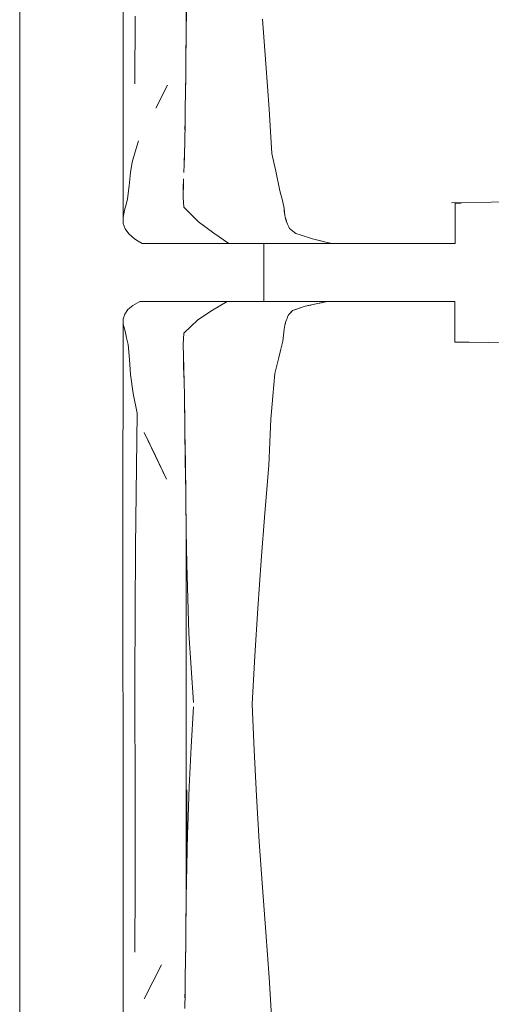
# Model space of a CAD drawing. Header units: millimetres. Extents: x -261 to 187, y -214 to 106.
# Tile 872 of 1056: x -198.355 to -198.029, y 10.433 to 11.115. Entities that reach past the tile are written whole.
import ezdxf

# ---------------------------------------------------------------- set-up
doc = ezdxf.new("R2010")
doc.units = ezdxf.units.MM
doc.header["$LTSCALE"] = 0.005
doc.header["$MEASUREMENT"] = 0
doc.layers.add('IFC-Elemento de mobília-Contorno', color=9, linetype='Continuous', lineweight=5)
doc.layers.add('IFC-Laje-Contorno', color=9, linetype='Continuous', lineweight=5)

msp = doc.modelspace()

# ---------------------------------------------------------------- linework, layer by layer
at = {"layer": 'IFC-Elemento de mobília-Contorno', "lineweight": 5}
for p, q in [((-198.24019, 11.10294), (-198.24019, 11.36408)), ((-198.28391, 11.14537), (-198.28383, 10.97774)), ((-198.24013, 11.10827), (-198.23988, 11.12974)), ((-198.27582, 11.07026), (-198.2754, 11.11707)), ((-198.1875, 11.11513), (-198.18509, 11.08423)), ((-198.2404, 11.08623), (-198.24013, 11.10827)), ((-198.24039, 11.08688), (-198.24019, 11.10294)), ((-198.24052, 11.07662), (-198.24039, 11.08688)), ((-198.24044, 11.08273), (-198.2404, 11.08623)), ((-198.18509, 11.08423), (-198.18283, 11.05273)), ((-198.24067, 11.06482), (-198.24052, 11.07662)), ((-198.24066, 11.06511), (-198.24055, 11.07446)), ((-198.26122, 11.05357), (-198.25324, 11.06928)), ((-198.25723, 11.06142), (-198.25324, 11.06928)), ((-198.24083, 11.05302), (-198.24067, 11.06482)), ((-198.24075, 11.05914), (-198.24066, 11.06511)), ((-198.26122, 11.05357), (-198.25723, 11.06142)), ((-198.24101, 11.04211), (-198.24083, 11.05302)), ((-198.24096, 11.04423), (-198.24087, 11.05058)), ((-198.18283, 11.05273), (-198.1819, 11.0374)), ((-198.24107, 11.03856), (-198.24096, 11.04423)), ((-198.24119, 11.03119), (-198.24101, 11.04211)), ((-198.1819, 11.0374), (-198.18096, 11.02208)), ((-198.27559, 11.02331), (-198.27309, 11.03081)), ((-198.24149, 11.02005), (-198.24119, 11.03119)), ((-198.27747, 11.016), (-198.27559, 11.02331)), ((-198.24163, 11.01499), (-198.24136, 11.02355)), ((-198.24136, 11.02355), (-198.24126, 11.02856)), ((-198.2418, 11.0089), (-198.24149, 11.02005)), ((-198.18096, 11.02208), (-198.17963, 11.01592)), ((-198.27864, 11.00889), (-198.27747, 11.016)), ((-198.17963, 11.01592), (-198.1783, 11.00975)), ((-198.1783, 11.00975), (-198.17563, 10.99742)), ((-198.27967, 10.99979), (-198.27864, 11.00889)), ((-198.24219, 10.99816), (-198.24197, 11.00464)), ((-198.2807, 10.99069), (-198.27967, 10.99979)), ((-198.24241, 10.99168), (-198.24219, 10.99816)), ((-198.2424, 10.99292), (-198.2421, 11.00091)), ((-198.2421, 11.00091), (-198.24204, 11.00239)), ((-198.17563, 10.99742), (-198.1749, 10.99438)), ((-198.28174, 10.98676), (-198.2807, 10.99069)), ((-198.24241, 10.99168), (-198.24184, 10.98496)), ((-198.2424, 10.99292), (-198.24238, 10.99263)), ((-198.1749, 10.99438), (-198.17417, 10.99135)), ((-198.17417, 10.99135), (-198.17343, 10.98832)), ((-198.28383, 10.97774), (-198.28278, 10.98283)), ((-198.28278, 10.98283), (-198.28174, 10.98676)), ((-198.24184, 10.98496), (-198.23174, 10.9747)), ((-198.24184, 10.98496), (-198.23679, 10.97983)), ((-198.17343, 10.98832), (-198.1727, 10.98528)), ((-198.1727, 10.98528), (-198.17253, 10.98379)), ((-198.17253, 10.98379), (-198.17236, 10.98229)), ((-198.17253, 10.98379), (-198.17203, 10.97931)), ((-198.17253, 10.98379), (-198.1722, 10.9808)), ((-198.17236, 10.98229), (-198.1722, 10.9808)), ((-198.05669, 10.98794), (-198.02925, 10.98835)), ((-198.05424, 10.98774), (-198.05206, 10.98774)), ((-198.05424, 10.97294), (-198.05424, 10.98774)), ((-198.05206, 10.98774), (-198.05007, 10.98774)), ((-198.02925, 10.98835), (-198.01573, 10.9886)), ((-198.28383, 10.97774), (-198.28369, 10.97364)), ((-198.23679, 10.97983), (-198.23174, 10.9747)), ((-198.1722, 10.9808), (-198.17203, 10.97931)), ((-198.17203, 10.97931), (-198.17169, 10.97805)), ((-198.17169, 10.97805), (-198.17101, 10.97554)), ((-198.17169, 10.97805), (-198.17135, 10.9768)), ((-198.17135, 10.9768), (-198.17067, 10.97428)), ((-198.17101, 10.97554), (-198.17067, 10.97428)), ((-198.28369, 10.97364), (-198.28231, 10.96992)), ((-198.28231, 10.96992), (-198.27982, 10.96637)), ((-198.23174, 10.9747), (-198.2212, 10.96685)), ((-198.17067, 10.97428), (-198.17018, 10.97325)), ((-198.17018, 10.97325), (-198.16969, 10.97223)), ((-198.17018, 10.97325), (-198.1692, 10.9712)), ((-198.1692, 10.9712), (-198.16871, 10.97017)), ((-198.16871, 10.97017), (-198.1676, 10.96927)), ((-198.1676, 10.96927), (-198.1665, 10.96838)), ((-198.05424, 10.95969), (-198.05424, 10.97294)), ((-198.27982, 10.96637), (-198.27599, 10.96297)), ((-198.27599, 10.96297), (-198.27333, 10.96133)), ((-198.2212, 10.96685), (-198.2107, 10.95969)), ((-198.1665, 10.96838), (-198.16539, 10.96748)), ((-198.1665, 10.96838), (-198.16428, 10.96658)), ((-198.16539, 10.96748), (-198.16428, 10.96658)), ((-198.16428, 10.96658), (-198.16143, 10.9657)), ((-198.16143, 10.9657), (-198.15858, 10.96482)), ((-198.15858, 10.96482), (-198.15573, 10.96394)), ((-198.15573, 10.96394), (-198.15288, 10.96306)), ((-198.15288, 10.96306), (-198.14274, 10.96053)), ((-198.15288, 10.96306), (-198.14612, 10.96138)), ((-198.27333, 10.96133), (-198.27067, 10.95969)), ((-198.27067, 10.95969), (-198.2107, 10.95969)), ((-198.2107, 10.95969), (-198.16942, 10.95969)), ((-198.18647, 10.91962), (-198.18647, 10.95969)), ((-198.16942, 10.95969), (-198.13936, 10.95969)), ((-198.14612, 10.96138), (-198.14274, 10.96053)), ((-198.14274, 10.96053), (-198.13936, 10.95969)), ((-198.13936, 10.95969), (-198.13738, 10.95969)), ((-198.13738, 10.95969), (-198.13543, 10.95969)), ((-198.13543, 10.95969), (-198.1335, 10.95969)), ((-198.1335, 10.95969), (-198.13158, 10.95969)), ((-198.13158, 10.95969), (-198.12966, 10.95969)), ((-198.12966, 10.95969), (-198.12774, 10.95969)), ((-198.12774, 10.95969), (-198.12581, 10.95969)), ((-198.12581, 10.95969), (-198.12386, 10.95969)), ((-198.12386, 10.95969), (-198.12188, 10.95969)), ((-198.12188, 10.95969), (-198.11987, 10.95969)), ((-198.11987, 10.95969), (-198.11781, 10.95969)), ((-198.11781, 10.95969), (-198.1157, 10.95969)), ((-198.1157, 10.95969), (-198.11355, 10.95969)), ((-198.11355, 10.95969), (-198.11136, 10.95969)), ((-198.11136, 10.95969), (-198.10916, 10.95969)), ((-198.10916, 10.95969), (-198.10698, 10.95969)), ((-198.10698, 10.95969), (-198.10483, 10.95969)), ((-198.10483, 10.95969), (-198.10272, 10.95969)), ((-198.10272, 10.95969), (-198.10069, 10.95969)), ((-198.10069, 10.95969), (-198.09875, 10.95969)), ((-198.09875, 10.95969), (-198.09692, 10.95969)), ((-198.09692, 10.95969), (-198.09519, 10.95969)), ((-198.09519, 10.95969), (-198.09353, 10.95969)), ((-198.09353, 10.95969), (-198.0919, 10.95969)), ((-198.0919, 10.95969), (-198.09028, 10.95969)), ((-198.09028, 10.95969), (-198.08863, 10.95969)), ((-198.08863, 10.95969), (-198.08691, 10.95969)), ((-198.08691, 10.95969), (-198.0851, 10.95969)), ((-198.0851, 10.95969), (-198.08316, 10.95969)), ((-198.08316, 10.95969), (-198.08108, 10.95969)), ((-198.08108, 10.95969), (-198.0789, 10.95969)), ((-198.0789, 10.95969), (-198.07661, 10.95969)), ((-198.07661, 10.95969), (-198.07423, 10.95969)), ((-198.07423, 10.95969), (-198.07178, 10.95969)), ((-198.07178, 10.95969), (-198.06927, 10.95969)), ((-198.06927, 10.95969), (-198.06672, 10.95969)), ((-198.06672, 10.95969), (-198.06413, 10.95969)), ((-198.06413, 10.95969), (-198.06155, 10.95969)), ((-198.06155, 10.95969), (-198.05902, 10.95969)), ((-198.05902, 10.95969), (-198.05657, 10.95969)), ((-198.05657, 10.95969), (-198.05424, 10.95969)), ((-198.28268, 10.91092), (-198.28049, 10.91396)), ((-198.28049, 10.91396), (-198.27709, 10.91683)), ((-198.27709, 10.91683), (-198.27223, 10.91962)), ((-198.27223, 10.91962), (-198.21198, 10.91962)), ((-198.22208, 10.91368), (-198.21198, 10.91962)), ((-198.21198, 10.91962), (-198.14282, 10.91962)), ((-198.19672, 10.91962), (-198.18647, 10.91962)), ((-198.16663, 10.91344), (-198.15785, 10.91628)), ((-198.16663, 10.91344), (-198.16443, 10.91415)), ((-198.16443, 10.91415), (-198.16005, 10.91558)), ((-198.16005, 10.91558), (-198.15785, 10.91628)), ((-198.15785, 10.91628), (-198.14282, 10.91962)), ((-198.15785, 10.91628), (-198.15034, 10.91795)), ((-198.15785, 10.91628), (-198.1541, 10.91712)), ((-198.15034, 10.91795), (-198.14282, 10.91962)), ((-198.15034, 10.91795), (-198.14658, 10.91878)), ((-198.14658, 10.91878), (-198.14282, 10.91962)), ((-198.14452, 10.91962), (-198.14151, 10.91962)), ((-198.14282, 10.91962), (-198.14085, 10.91962)), ((-198.14151, 10.91962), (-198.13869, 10.91962)), ((-198.14085, 10.91962), (-198.13887, 10.91962)), ((-198.13887, 10.91962), (-198.13691, 10.91962)), ((-198.13691, 10.91962), (-198.13498, 10.91962)), ((-198.13498, 10.91962), (-198.13306, 10.91962)), ((-198.13306, 10.91962), (-198.13115, 10.91962)), ((-198.13115, 10.91962), (-198.12925, 10.91962)), ((-198.12925, 10.91962), (-198.12734, 10.91962)), ((-198.12734, 10.91962), (-198.12542, 10.91962)), ((-198.12542, 10.91962), (-198.12348, 10.91962)), ((-198.12348, 10.91962), (-198.12151, 10.91962)), ((-198.12151, 10.91962), (-198.11951, 10.91962)), ((-198.11951, 10.91962), (-198.11746, 10.91962)), ((-198.11746, 10.91962), (-198.11536, 10.91962)), ((-198.11536, 10.91962), (-198.11321, 10.91962)), ((-198.11321, 10.91962), (-198.11104, 10.91962)), ((-198.11104, 10.91962), (-198.10886, 10.91962)), ((-198.10886, 10.91962), (-198.10669, 10.91962)), ((-198.10669, 10.91962), (-198.10456, 10.91962)), ((-198.10456, 10.91962), (-198.10248, 10.91962)), ((-198.10248, 10.91962), (-198.10047, 10.91962)), ((-198.10047, 10.91962), (-198.09856, 10.91962)), ((-198.09856, 10.91962), (-198.09675, 10.91962)), ((-198.09675, 10.91962), (-198.09504, 10.91962)), ((-198.09504, 10.91962), (-198.09339, 10.91962)), ((-198.09339, 10.91962), (-198.09179, 10.91962)), ((-198.09179, 10.91962), (-198.09017, 10.91962)), ((-198.09017, 10.91962), (-198.08853, 10.91962)), ((-198.08853, 10.91962), (-198.08682, 10.91962)), ((-198.08682, 10.91962), (-198.08501, 10.91962)), ((-198.08501, 10.91962), (-198.08308, 10.91962)), ((-198.08308, 10.91962), (-198.08102, 10.91962)), ((-198.08102, 10.91962), (-198.07885, 10.91962)), ((-198.07885, 10.91962), (-198.07657, 10.91962)), ((-198.07657, 10.91962), (-198.07422, 10.91962)), ((-198.07422, 10.91962), (-198.07178, 10.91962)), ((-198.07178, 10.91962), (-198.06929, 10.91962)), ((-198.06929, 10.91962), (-198.06675, 10.91962)), ((-198.06675, 10.91962), (-198.06419, 10.91962)), ((-198.06419, 10.91962), (-198.06163, 10.91962)), ((-198.06163, 10.91962), (-198.05911, 10.91962)), ((-198.05911, 10.91962), (-198.05667, 10.91962)), ((-198.05667, 10.91962), (-198.05435, 10.91962)), ((-198.05435, 10.90636), (-198.05435, 10.91962)), ((-198.28393, 10.75416), (-198.28382, 10.9076)), ((-198.28382, 10.9076), (-198.28268, 10.91092)), ((-198.28382, 10.9076), (-198.28374, 10.9039)), ((-198.23223, 10.90701), (-198.22208, 10.91368)), ((-198.17092, 10.90683), (-198.17049, 10.90786)), ((-198.17049, 10.90786), (-198.17006, 10.90888)), ((-198.17006, 10.90888), (-198.16962, 10.9099)), ((-198.16962, 10.9099), (-198.16888, 10.91079)), ((-198.16888, 10.91079), (-198.16663, 10.91344)), ((-198.16888, 10.91079), (-198.16813, 10.91167)), ((-198.16813, 10.91167), (-198.16738, 10.91256)), ((-198.16738, 10.91256), (-198.16663, 10.91344)), ((-198.28374, 10.9039), (-198.28253, 10.89904)), ((-198.24184, 10.89776), (-198.23704, 10.90239)), ((-198.23704, 10.90239), (-198.23223, 10.90701)), ((-198.17268, 10.8984), (-198.17246, 10.9005)), ((-198.17246, 10.9005), (-198.17191, 10.90316)), ((-198.17246, 10.9005), (-198.17218, 10.90183)), ((-198.17218, 10.90183), (-198.17191, 10.90316)), ((-198.17191, 10.90316), (-198.17136, 10.90581)), ((-198.17191, 10.90316), (-198.17163, 10.90449)), ((-198.17136, 10.90581), (-198.17092, 10.90683)), ((-198.05435, 10.89156), (-198.05435, 10.90636)), ((-198.28253, 10.89904), (-198.28147, 10.89447)), ((-198.28147, 10.89447), (-198.2804, 10.88989)), ((-198.24241, 10.88994), (-198.24212, 10.89385)), ((-198.2424, 10.88978), (-198.24212, 10.89377)), ((-198.24212, 10.89385), (-198.24184, 10.89776)), ((-198.24212, 10.89377), (-198.24184, 10.89776)), ((-198.17334, 10.89209), (-198.17312, 10.8942)), ((-198.17312, 10.8942), (-198.1729, 10.8963)), ((-198.1729, 10.8963), (-198.17268, 10.8984)), ((-198.2804, 10.88989), (-198.27952, 10.87942)), ((-198.2424, 10.88978), (-198.24194, 10.87371)), ((-198.2424, 10.88978), (-198.24217, 10.88175)), ((-198.17473, 10.8865), (-198.17334, 10.89209)), ((-198.05435, 10.89156), (-198.05216, 10.89156)), ((-198.05435, 10.89151), (-198.04457, 10.89136)), ((-198.05216, 10.89156), (-198.05017, 10.89156)), ((-198.04457, 10.89136), (-198.03098, 10.89116)), ((-198.03098, 10.89116), (-198.01765, 10.89091)), ((-198.24218, 10.88214), (-198.24196, 10.87434)), ((-198.17751, 10.87532), (-198.17612, 10.88091)), ((-198.17612, 10.88091), (-198.17473, 10.8865)), ((-198.27952, 10.87942), (-198.27864, 10.86895)), ((-198.24205, 10.87749), (-198.24194, 10.87371)), ((-198.24196, 10.87434), (-198.24171, 10.86415)), ((-198.24194, 10.87371), (-198.24168, 10.86291)), ((-198.17889, 10.86973), (-198.17751, 10.87532)), ((-198.27864, 10.86895), (-198.27696, 10.85587)), ((-198.18028, 10.85399), (-198.17889, 10.86973)), ((-198.24171, 10.86415), (-198.24146, 10.85396)), ((-198.27696, 10.85587), (-198.27418, 10.84221)), ((-198.24146, 10.85396), (-198.24109, 10.83082)), ((-198.24144, 10.8527), (-198.24143, 10.85211)), ((-198.18166, 10.83824), (-198.18028, 10.85399)), ((-198.24143, 10.85211), (-198.24119, 10.83728)), ((-198.27532, 10.74971), (-198.27418, 10.84221)), ((-198.18241, 10.8222), (-198.18166, 10.83824)), ((-198.2692, 10.82893), (-198.25389, 10.79663)), ((-198.2692, 10.82893), (-198.26155, 10.81278)), ((-198.24109, 10.83082), (-198.24081, 10.80997)), ((-198.24108, 10.82997), (-198.24107, 10.82962)), ((-198.24107, 10.82962), (-198.24078, 10.80762)), ((-198.18316, 10.80616), (-198.18241, 10.8222)), ((-198.26155, 10.81278), (-198.25389, 10.79663)), ((-198.24081, 10.80997), (-198.24066, 10.79863)), ((-198.24078, 10.80762), (-198.24047, 10.78448)), ((-198.18572, 10.77317), (-198.18316, 10.80616)), ((-198.24066, 10.79863), (-198.24051, 10.78729)), ((-198.24051, 10.78729), (-198.24045, 10.78272)), ((-198.24047, 10.78448), (-198.24017, 10.76085)), ((-198.24042, 10.78014), (-198.24019, 10.76292)), ((-198.18836, 10.74036), (-198.18572, 10.77317)), ((-198.24019, 10.5018), (-198.24019, 10.76292)), ((-198.24017, 10.76085), (-198.23988, 10.7377)), ((-198.28393, 10.75416), (-198.28391, 10.54422)), ((-198.27562, 10.65733), (-198.27532, 10.74971)), ((-198.23988, 10.7377), (-198.23835, 10.69004)), ((-198.19074, 10.70709), (-198.18836, 10.74036)), ((-198.19267, 10.67422), (-198.19074, 10.70709)), ((-198.23835, 10.69004), (-198.23527, 10.64204)), ((-198.19447, 10.64074), (-198.19267, 10.67422)), ((-198.27562, 10.65733), (-198.27542, 10.56919)), ((-198.23675, 10.61127), (-198.23527, 10.63892)), ((-198.19447, 10.64074), (-198.1931, 10.6089)), ((-198.23822, 10.58362), (-198.23675, 10.61127)), ((-198.1931, 10.6089), (-198.19167, 10.57737)), ((-198.23988, 10.5286), (-198.23988, 10.58145)), ((-198.23905, 10.55611), (-198.23822, 10.58362)), ((-198.19167, 10.57737), (-198.18969, 10.54551)), ((-198.27542, 10.56919), (-198.2754, 10.51592)), ((-198.2392, 10.55131), (-198.23905, 10.55611)), ((-198.23988, 10.5286), (-198.2392, 10.55131)), ((-198.28391, 10.54422), (-198.28383, 10.3766)), ((-198.18969, 10.54551), (-198.1875, 10.51399)), ((-198.24013, 10.50713), (-198.23988, 10.5286)), ((-198.27582, 10.46912), (-198.2754, 10.51592)), ((-198.1875, 10.51399), (-198.18509, 10.48308)), ((-198.2404, 10.48508), (-198.24013, 10.50713)), ((-198.24039, 10.48574), (-198.24019, 10.5018)), ((-198.24052, 10.47548), (-198.24039, 10.48574)), ((-198.24044, 10.48159), (-198.2404, 10.48508)), ((-198.18509, 10.48308), (-198.18283, 10.45158)), ((-198.24067, 10.46367), (-198.24052, 10.47548)), ((-198.24066, 10.46396), (-198.24055, 10.47331)), ((-198.2692, 10.43671), (-198.25723, 10.46028)), ((-198.26122, 10.45242), (-198.25723, 10.46028)), ((-198.24083, 10.45187), (-198.24067, 10.46367)), ((-198.24075, 10.45799), (-198.24066, 10.46396)), ((-198.24101, 10.44096), (-198.24083, 10.45187)), ((-198.18283, 10.45158), (-198.1819, 10.43626)), ((-198.24096, 10.44309), (-198.24087, 10.44943)), ((-198.24119, 10.43005), (-198.24101, 10.44096)), ((-198.24107, 10.43741), (-198.24096, 10.44309)), ((-198.1819, 10.43626), (-198.18096, 10.42094))]:
    msp.add_line(p, q, dxfattribs=at)
at = {"layer": 'IFC-Laje-Contorno', "lineweight": 5}
msp.add_line((-198.35535, 4.21523), (-198.35535, 17.25477), dxfattribs=at)

doc.saveas('drawing.dxf')
